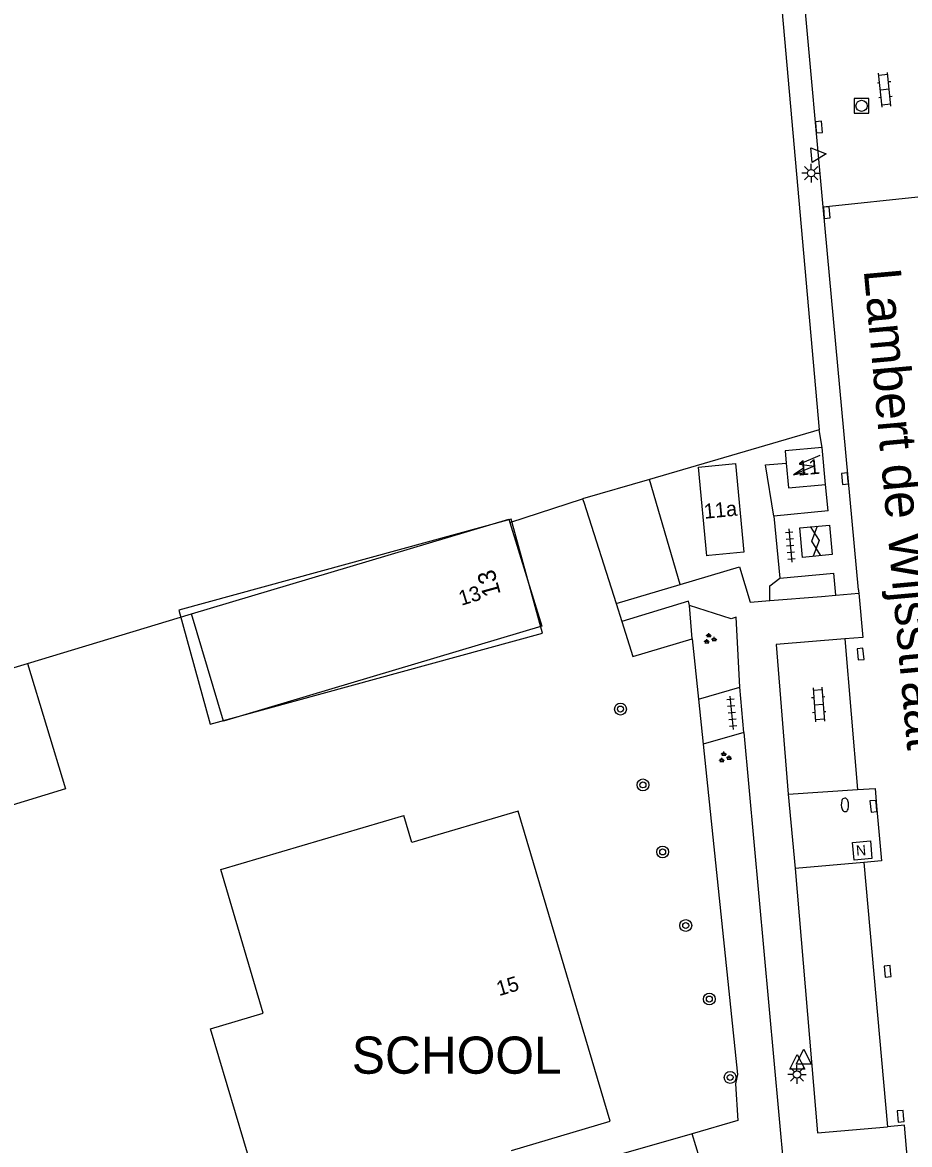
# Model space of a CAD drawing. Extents: x 132998 to 136004, y 396998 to 398512.
# Drawn here: x 133346.5 to 133406.2, y 398034 to 398109.5 of the extents above; entities that cross this region are included whole.
import ezdxf

# ---------------------------------------------------------------- set-up
doc = ezdxf.new("R2010")
doc.units = 0
for name, color, linetype in [('gg-afsc-erfafscheiding', 7, 'Continuous'), ('gg-afsc-hekwerk', 7, 'Continuous'), ('gg-anno-huisnummerreeks BGT', 7, 'Continuous'), ('gg-anno-openbare ruimte label', 7, 'Continuous'), ('gg-bbg-gedigitaliseerde bebouwing', 7, 'Continuous'), ('gg-bbg-hoofdgebouw', 7, 'Continuous'), ('gg-knt-verharding', 7, 'Continuous'), ('gg-knt-verharding nz', 7, 'Continuous'), ('gg-kwrk-betonelement', 7, 'Continuous'), ('gt-anno-naam bijzondere bebouwing', 7, 'Continuous'), ('gt-anno-plantopografie huisnummer', 7, 'Continuous'), ('gt-bbg-plantopografie pand', 7, 'Continuous'), ('gt-grn-groengrens', 7, 'Continuous'), ('gt-grn-weggrens', 7, 'Continuous'), ('gt-symb-boom', 7, 'Continuous'), ('gt-symb-brandkraan', 7, 'Continuous'), ('gt-symb-gesloten verharding', 7, 'Continuous'), ('gt-symb-groenvak', 7, 'Continuous'), ('gt-symb-klinker verharding', 7, 'Continuous'), ('gt-symb-kolk', 7, 'Continuous'), ('gt-symb-lichtmast', 7, 'Continuous'), ('gt-symb-nortonput', 7, 'Continuous'), ('gt-symb-rioolschacht', 7, 'Continuous'), ('gt-symb-tegel verharding', 7, 'Continuous'), ('gt-symb-trafo symbool', 7, 'Continuous'), ('gt-symb-waterafsluiter', 7, 'Continuous')]:
    doc.layers.add(name, color=color, linetype=linetype)

# ---------------------------------------------------------------- blocks, each defined once
blk = doc.blocks.new('gt0-KOLK')
at = {"layer": 'gt-symb-kolk'}
blk.add_lwpolyline([(0, 0), (0.375, 0), (0.375, 0.4), (-0.375, 0.4), (-0.375, 0), (0, 0)], dxfattribs=at)
blk = doc.blocks.new('gt0-HSP')
at = {"layer": 'gt-symb-trafo symbool'}
for points in [[(0.771, 0.746), (-0.529, -0.004), (0.471, -0.004), (-0.829, -0.754)], [(-0.217, -0.24), (-0.829, -0.754), (-0.077, -0.48)]]:
    blk.add_lwpolyline(points, dxfattribs=at)
blk = doc.blocks.new('gt0-LMAST')
at = {"layer": 'gt-symb-lichtmast'}
for p, q in [((-0.182, 0.173), (-0.447, 0.438)), ((-0.005, 0.246), (-0.005, 0.621)), ((0.172, 0.173), (0.437, 0.438)), ((-0.255, -0.004), (-0.63, -0.004)), ((-0.182, -0.181), (-0.447, -0.446)), ((-0.005, -0.254), (-0.005, -0.629)), ((0.437, -0.446), (0.172, -0.181)), ((0.245, -0.004), (0.62, -0.004))]:
    blk.add_line(p, q, dxfattribs=at)
blk.add_circle((-0.005, -0.004), 0.25, dxfattribs=at)
blk = doc.blocks.new('gt0-WAFSL')
at = {"layer": 'gt-symb-waterafsluiter'}
for p, q in [((-0.5, -0.333), (0, 0.667)), ((0, 0.667), (0.5, -0.333)), ((0.5, -0.333), (-0.5, -0.333))]:
    blk.add_line(p, q, dxfattribs=at)
blk = doc.blocks.new('gt0-RS')
at = {"layer": 'gt-symb-rioolschacht'}
blk.add_lwpolyline([(-0.5, -0.5), (0.5, -0.5), (0.5, 0.5), (-0.5, 0.5)], close=True, dxfattribs=at)
blk.add_circle((0, 0), 0.375, dxfattribs=at)
blk = doc.blocks.new('gt0-KL1')
at = {"layer": 'gt-symb-klinker verharding'}
for p, q in [((-1.15, 0.3), (1.15, 0.3)), ((-1, -0.3), (-1, 0.3)), ((-0.5, 0.3), (-0.5, 0.45)), ((0, -0.3), (0, 0.3)), ((0.5, 0.3), (0.5, 0.45)), ((1, -0.3), (1, 0.3)), ((-1.15, -0.3), (1.15, -0.3)), ((-0.5, -0.45), (-0.5, -0.3)), ((0.5, -0.45), (0.5, -0.3))]:
    blk.add_line(p, q, dxfattribs=at)
blk = doc.blocks.new('gt0-GESVH1')
at = {"layer": 'gt-symb-gesloten verharding'}
for p, q in [((-0.992, -0.261), (0.008, 0.239)), ((0.008, -0.261), (-0.992, 0.239)), ((0.008, 0.239), (1.008, -0.261)), ((1.008, 0.239), (0.008, -0.261))]:
    blk.add_line(p, q, dxfattribs=at)
blk = doc.blocks.new('gt0-GRVAK')
at = {"layer": 'gt-symb-groenvak'}
for p, q in [((-0.11, 0.189), (-0.228, 0.24)), ((-0.182, 0.153), (0.088, 0.153)), ((-0.091, 0.211), (-0.156, 0.322)), ((-0.047, 0.214), (-0.047, 0.393)), ((-0.004, 0.211), (0.061, 0.322)), ((0.015, 0.189), (0.133, 0.24)), ((0.262, -0.052), (0.197, 0.059)), ((0.305, -0.049), (0.305, 0.13)), ((0.349, -0.052), (0.414, 0.059)), ((-0.245, -0.228), (-0.363, -0.177)), ((-0.318, -0.264), (-0.047, -0.264)), ((-0.226, -0.206), (-0.291, -0.095)), ((-0.183, -0.203), (-0.183, -0.024)), ((-0.139, -0.206), (-0.074, -0.095)), ((-0.12, -0.228), (-0.002, -0.177)), ((0.243, -0.074), (0.125, -0.023)), ((0.17, -0.11), (0.441, -0.11)), ((0.368, -0.074), (0.486, -0.023))]:
    blk.add_line(p, q, dxfattribs=at)
blk = doc.blocks.new('gt0-TEG1')
at = {"layer": 'gt-symb-tegel verharding'}
for p, q in [((-1.125, 0), (1.125, 0)), ((-0.9, -0.25), (-0.9, 0.25)), ((-0.45, -0.25), (-0.45, 0.25)), ((0, -0.25), (0, 0.25)), ((0.45, -0.25), (0.45, 0.25)), ((0.9, -0.25), (0.9, 0.25))]:
    blk.add_line(p, q, dxfattribs=at)
blk = doc.blocks.new('gt0-BOOM')
at = {"layer": 'gt-symb-boom'}
for radius in [0.4, 0.2]:
    blk.add_circle((0, 0), radius, dxfattribs=at)
blk = doc.blocks.new('gt0-BR')
at = {"layer": 'gt-symb-brandkraan'}
for centre, radius, start, end in [((-0.244, 0), 0.206, 107.56694, 252.43307), ((0.599, -2.664), 3, 106.89205, 107.56694), ((0, -0.691), 0.938, 73.10799, 106.89205), ((-0.599, -2.664), 3, 72.43309, 73.10799), ((0.244, 0), 0.206, 287.56695, 72.43309), ((0.599, 2.664), 3, 252.43307, 253.10797), ((0, 0.691), 0.938, 253.10797, 286.89206), ((-0.599, 2.664), 3, 286.89206, 287.56695)]:
    blk.add_arc(centre, radius, start, end, dxfattribs=at)
blk = doc.blocks.new('gt0-NPUT')
at = {"layer": 'gt-symb-nortonput'}
blk.add_lwpolyline([(-0.566, -0.608), (-0.566, 0.592), (0.634, 0.592), (0.634, -0.608)], close=True, dxfattribs=at)
blk.add_text('N', height=0.7, dxfattribs=at).set_placement((-0.221, -0.381))

msp = doc.modelspace()

# ---------------------------------------------------------------- linework, layer by layer
at = {"layer": 'gg-afsc-erfafscheiding'}
for p, q in [((133379.283, 398075.887), (133384.183, 398077.473)), ((133346.822, 398066.392), (133357.858, 398069.743))]:
    msp.add_line(p, q, dxfattribs=at)
at = {"layer": 'gg-afsc-hekwerk'}
for p, q in [((133397.125, 398115.737), (133400.104, 398082.124)), ((133400.104, 398082.124), (133388.681, 398078.787)), ((133388.681, 398078.787), (133384.183, 398077.473)), ((133384.183, 398077.473), (133384.257, 398077.241)), ((133384.257, 398077.241), (133386.432, 398070.429)), ((133386.432, 398070.429), (133386.821, 398069.214)), ((133391.555, 398068.06), (133391.978, 398063.984)), ((133391.978, 398063.984), (133392.293, 398060.951))]:
    msp.add_line(p, q, dxfattribs=at)
for points in [[(133386.821, 398069.214), (133387.573, 398066.858), (133391.555, 398068.06)], [(133392.293, 398060.951), (133394.603, 398038.718), (133394.471, 398038.103), (133394.639, 398035.616), (133391.55, 398034.731)], [(133391.55, 398034.731), (133381.067, 398031.719), (133379.731, 398032.49)]]:
    msp.add_lwpolyline(points, dxfattribs=at)
at = {"layer": 'gg-bbg-gedigitaliseerde bebouwing'}
msp.add_line((133340.265, 398064.402), (133346.822, 398066.392), dxfattribs=at)
for points in [[(133346.822, 398066.392), (133349.385, 398057.944), (133342.405, 398055.826), (133343.542, 398052.079), (133334.995, 398049.485), (133334.489, 398051.154), (133327.707, 398049.098), (133325.345, 398056.89)], [(133361.94, 398032.371), (133359.131, 398041.798), (133362.691, 398042.853), (133359.829, 398052.516), (133372.15, 398056.161)]]:
    msp.add_lwpolyline(points, dxfattribs=at)
at = {"layer": 'gg-bbg-hoofdgebouw'}
for p, q in [((133400.54, 398078.45), (133400.31, 398080.94)), ((133357.858, 398069.743), (133379.213, 398076.112)), ((133379.213, 398076.112), (133379.283, 398075.887)), ((133360.016, 398062.508), (133357.858, 398069.743))]:
    msp.add_line(p, q, dxfattribs=at)
for points in [[(133400.31, 398080.94), (133397.81, 398080.7), (133397.885, 398079.884)], [(133392.681, 398073.653), (133392.55, 398073.64), (133391.976, 398079.61), (133394.465, 398079.849), (133395.039, 398073.875), (133392.681, 398073.653)], [(133397.885, 398079.884), (133398.04, 398078.21), (133400.54, 398078.45)], [(133379.283, 398075.887), (133381.444, 398068.915), (133360.016, 398062.508)], [(133379.399, 398033.601), (133386.03, 398035.581), (133379.85, 398056.461), (133372.69, 398054.341), (133372.15, 398056.161)]]:
    msp.add_lwpolyline(points, dxfattribs=at)
at = {"layer": 'gg-knt-verharding'}
for p, q in [((133400.383, 398097.128), (133398.66, 398115.878)), ((133400.383, 398097.128), (133407.17, 398097.844)), ((133402.752, 398071.355), (133400.383, 398097.128)), ((133400.31, 398080.94), (133400.104, 398082.124)), ((133400.706, 398076.658), (133400.54, 398078.45)), ((133400.706, 398076.658), (133397.063, 398076.32)), ((133397.063, 398076.32), (133397.452, 398072.13)), ((133397.452, 398072.13), (133401.095, 398072.468)), ((133401.233, 398070.985), (133401.095, 398072.468)), ((133386.432, 398070.429), (133390.749, 398071.706)), ((133396.786, 398070.63), (133400.254, 398070.907)), ((133400.254, 398070.907), (133401.233, 398070.985)), ((133402.752, 398071.355), (133402.758, 398071.283)), ((133402.758, 398071.283), (133402.772, 398071.126)), ((133394.766, 398064.802), (133394.54, 398069.091)), ((133391.978, 398063.984), (133394.766, 398064.802)), ((133395.044, 398061.754), (133392.293, 398060.951)), ((133395.044, 398061.754), (133397.73, 398032.27)), ((133398.021, 398057.591), (133402.693, 398057.903)), ((133398.021, 398057.591), (133398.483, 398052.583)), ((133403.105, 398052.996), (133398.483, 398052.583)), ((133392.44, 398031.831), (133391.55, 398034.731))]:
    msp.add_line(p, q, dxfattribs=at)
for points in [[(133390.749, 398071.706), (133394.749, 398072.89), (133395.465, 398070.524), (133396.786, 398070.63)], [(133402.772, 398071.126), (133403.034, 398068.147), (133401.841, 398068.051)], [(133391.371, 398070.304), (133391.303, 398070.586), (133386.821, 398069.214)], [(133394.54, 398069.091), (133394.518, 398069.504), (133394.182, 398069.408), (133391.371, 398070.304)], [(133401.841, 398068.051), (133397.213, 398067.68), (133398.021, 398057.591)], [(133402.693, 398057.903), (133403.881, 398057.982), (133403.959, 398056.803), (133404.309, 398053.104), (133403.105, 398052.996)], [(133398.483, 398052.583), (133399.997, 398034.788), (133404.693, 398035.203)], [(133406.05, 398032.961), (133405.846, 398035.305), (133404.693, 398035.203)]]:
    msp.add_lwpolyline(points, dxfattribs=at)
at = {"layer": 'gg-knt-verharding nz'}
for p, q in [((133401.841, 398068.051), (133402.693, 398057.903)), ((133403.105, 398052.996), (133404.693, 398035.203))]:
    msp.add_line(p, q, dxfattribs=at)
at = {"layer": 'gg-kwrk-betonelement'}
msp.add_lwpolyline([(133400.795, 398075.703), (133400.979, 398073.722), (133398.988, 398073.537), (133398.804, 398075.518), (133400.795, 398075.703)], dxfattribs=at)
at = {"layer": 'gt-bbg-plantopografie pand'}
msp.add_lwpolyline([(133359.118, 398062.309), (133381.482, 398068.439), (133379.378, 398076.115), (133357.014, 398069.985), (133359.118, 398062.309)], dxfattribs=at)
at = {"layer": 'gt-grn-groengrens'}
for p, q in [((133390.749, 398071.706), (133388.681, 398078.787)), ((133391.555, 398068.06), (133391.371, 398070.304))]:
    msp.add_line(p, q, dxfattribs=at)
for points in [[(133397.063, 398076.32), (133396.494, 398079.755), (133397.885, 398079.884)], [(133396.786, 398070.63), (133396.795, 398071.61), (133397.452, 398072.13)]]:
    msp.add_lwpolyline(points, dxfattribs=at)
at = {"layer": 'gt-grn-weggrens'}
for p, q in [((133401.233, 398070.985), (133402.772, 398071.126)), ((133395.044, 398061.754), (133394.766, 398064.802))]:
    msp.add_line(p, q, dxfattribs=at)

# ---------------------------------------------------------------- block references
at = {"layer": 'gt-symb-boom'}
for p in [(133386.733, 398063.324), (133388.245, 398058.218), (133389.57, 398053.704), (133391.124, 398048.752), (133392.712, 398043.803), (133394.115, 398038.523)]:
    msp.add_blockref('gt0-BOOM', p, dxfattribs=at)
at = {"layer": 'gt-symb-brandkraan', "rotation": -87.99346106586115}
msp.add_blockref('gt0-BR', (133401.842, 398056.873), dxfattribs=at)
at = {"layer": 'gt-symb-gesloten verharding', "rotation": -84.08992967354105}
msp.add_blockref('gt0-GESVH1', (133399.862, 398074.653), dxfattribs=at)
at = {"layer": 'gt-symb-groenvak'}
for p in [(133392.734, 398068.047), (133393.745, 398060.064)]:
    msp.add_blockref('gt0-GRVAK', p, dxfattribs=at)
at = {"layer": 'gt-symb-klinker verharding'}
for p, rotation in [((133404.521, 398105.013), 95.85309130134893), ((133400.078, 398063.63), -85.69798887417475)]:
    msp.add_blockref('gt0-KL1', p, dxfattribs=dict(at, rotation=rotation))
at = {"layer": 'gt-symb-kolk'}
for p, rotation in [((133399.891, 398102.483), -84.74712094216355), ((133400.419, 398096.73), -85.00791883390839), ((133402.038, 398078.853), 95.51097695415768), ((133403.087, 398067.04), 95.33444003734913), ((133403.959, 398056.803), 95.39146339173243), ((133404.915, 398045.685), 95.68208494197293), ((133405.791, 398035.933), 94.93498592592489)]:
    msp.add_blockref('gt0-KOLK', p, dxfattribs=dict(at, rotation=rotation))
at = {"layer": 'gt-symb-lichtmast'}
for p in [(133399.568, 398099.404), (133398.617, 398038.729)]:
    msp.add_blockref('gt0-LMAST', p, dxfattribs=at)
at = {"layer": 'gt-symb-nortonput', "rotation": -174.89375827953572}
msp.add_blockref('gt0-NPUT', (133403.043, 398053.794), dxfattribs=at)
at = {"layer": 'gt-symb-rioolschacht'}
msp.add_blockref('gt0-RS', (133402.958, 398103.932), dxfattribs=at)
at = {"layer": 'gt-symb-tegel verharding'}
for p, rotation in [((133398.161, 398074.34), -85.06501407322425), ((133394.226, 398063.073), 95.22036163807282)]:
    msp.add_blockref('gt0-TEG1', p, dxfattribs=dict(at, rotation=rotation))
at = {"layer": 'gt-symb-trafo symbool', "rotation": -6.833672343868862}
msp.add_blockref('gt0-HSP', (133399.296, 398079.742), dxfattribs=at)
at = {"layer": 'gt-symb-waterafsluiter', "rotation": -84.72259391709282}
msp.add_blockref('gt0-WAFSL', (133399.911, 398100.637), dxfattribs=at)
at = {"layer": 'gt-symb-waterafsluiter'}
for p in [(133398.632, 398039.404), (133399.063, 398039.756)]:
    msp.add_blockref('gt0-WAFSL', p, dxfattribs=at)

# ---------------------------------------------------------------- texts
at = {"layer": 'gg-anno-huisnummerreeks BGT'}
for s, rotation, p in [('11', 5.3, (133398.701, 398079.033)), ('11a', 5.5, (133392.396, 398076.132)), ('13', 17.2, (133376.022, 398070.273)), ('15', 16.5, (133378.558, 398043.994))]:
    msp.add_text(s, height=1, rotation=rotation, dxfattribs=at).set_placement(p)
at = {"layer": 'gg-anno-openbare ruimte label'}
msp.add_text('Lambert de Wijsstraat', height=2.5, rotation=275.2, dxfattribs=at).set_placement((133403.101, 398092.883))
at = {"layer": 'gt-anno-naam bijzondere bebouwing'}
msp.add_text('SCHOOL', height=2.5, dxfattribs=at).set_placement((133368.651, 398038.776))
at = {"layer": 'gt-anno-plantopografie huisnummer'}
msp.add_text('13', height=1.2, rotation=105.33015, dxfattribs=at).set_placement((133378.686, 398071.074))

doc.saveas('drawing.dxf')
